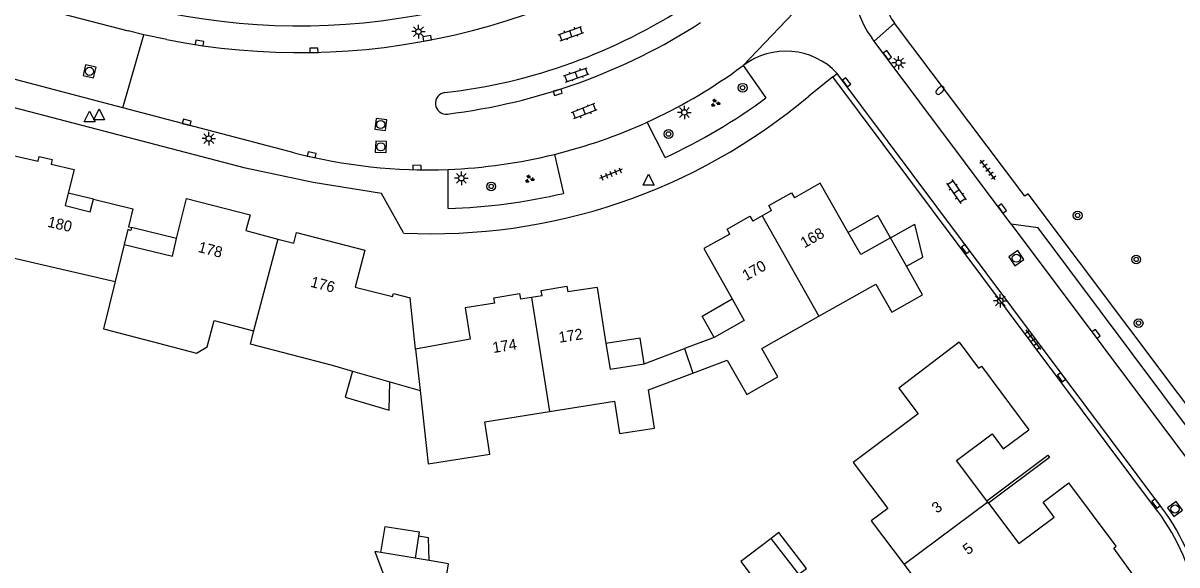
# Model space of a CAD drawing. Extents: x 131000 to 133013, y 393000 to 396501.
# Drawn here: x 131350.9 to 131456.8, y 395059.9 to 395109.7 of the extents above; entities that cross this region are included whole.
import ezdxf

# ---------------------------------------------------------------- set-up
doc = ezdxf.new("R2010")
doc.units = 0
for name, color, linetype in [('gg-afsc-muur', 7, 'Continuous'), ('gg-anno-huisnummerreeks BGT', 7, 'Continuous'), ('gg-bbg-gedigitaliseerde bebouwing', 7, 'Continuous'), ('gg-bbg-gedigitaliseerde bijgebouw', 7, 'Continuous'), ('gg-bbg-hoofdgebouw', 7, 'Continuous'), ('gg-bbg-luifel en loopbrug', 7, 'Continuous'), ('gg-bbg-tussenscheiding', 7, 'Continuous'), ('gg-knt-verharding', 7, 'Continuous'), ('gg-knt-verharding nz', 7, 'Continuous'), ('gt-grn-weggrens', 7, 'Continuous'), ('gt-symb-boom', 7, 'Continuous'), ('gt-symb-brandkraan', 7, 'Continuous'), ('gt-symb-groenvak', 7, 'Continuous'), ('gt-symb-klinker verharding', 7, 'Continuous'), ('gt-symb-kolk', 7, 'Continuous'), ('gt-symb-lichtmast', 7, 'Continuous'), ('gt-symb-rioolschacht', 7, 'Continuous'), ('gt-symb-tegel verharding', 7, 'Continuous'), ('gt-symb-waterafsluiter', 7, 'Continuous')]:
    doc.layers.add(name, color=color, linetype=linetype)

# ---------------------------------------------------------------- blocks, each defined once
blk = doc.blocks.new('gt0-KOLK')
at = {"layer": 'gt-symb-kolk'}
blk.add_lwpolyline([(0, 0), (0.37, 0), (0.37, 0.4), (-0.38, 0.4), (-0.38, 0), (0, 0)], dxfattribs=at)
blk = doc.blocks.new('gt0-LMAST')
at = {"layer": 'gt-symb-lichtmast'}
for p, q in [((-0.18, 0.17), (-0.45, 0.44)), ((-0.01, 0.25), (-0.01, 0.62)), ((0.17, 0.17), (0.44, 0.44)), ((-0.26, 0), (-0.63, 0)), ((-0.18, -0.18), (-0.45, -0.45)), ((-0.01, -0.25), (-0.01, -0.63)), ((0.44, -0.45), (0.17, -0.18)), ((0.24, 0), (0.62, 0))]:
    blk.add_line(p, q, dxfattribs=at)
blk.add_circle((-0.01, 0), 0.25, dxfattribs=at)
blk = doc.blocks.new('gt0-BR')
at = {"layer": 'gt-symb-brandkraan'}
for centre, radius, start, end in [((-0.24, 0), 0.206, 107.5669, 252.4331), ((0.6, -2.66), 3, 106.892, 107.5669), ((0, -0.69), 0.938, 73.108, 106.892), ((-0.6, -2.66), 3, 72.4331, 73.108), ((0.24, 0), 0.206, 287.567, 72.4331), ((0.6, 2.66), 3, 252.4331, 253.108), ((0, 0.69), 0.938, 253.108, 286.8921), ((-0.6, 2.66), 3, 286.8921, 287.567)]:
    blk.add_arc(centre, radius, start, end, dxfattribs=at)
blk = doc.blocks.new('gt0-KL1')
at = {"layer": 'gt-symb-klinker verharding'}
for p, q in [((-1.15, 0.3), (1.15, 0.3)), ((-1, -0.3), (-1, 0.3)), ((-0.5, 0.3), (-0.5, 0.45)), ((0, -0.3), (0, 0.3)), ((0.5, 0.3), (0.5, 0.45)), ((1, -0.3), (1, 0.3)), ((-1.15, -0.3), (1.15, -0.3)), ((-0.5, -0.45), (-0.5, -0.3)), ((0.5, -0.45), (0.5, -0.3))]:
    blk.add_line(p, q, dxfattribs=at)
blk = doc.blocks.new('gt0-GRVAK')
at = {"layer": 'gt-symb-groenvak'}
for p, q in [((-0.11, 0.19), (-0.23, 0.24)), ((-0.18, 0.15), (0.09, 0.15)), ((-0.09, 0.21), (-0.16, 0.32)), ((-0.05, 0.21), (-0.05, 0.39)), ((0, 0.21), (0.06, 0.32)), ((0.02, 0.19), (0.13, 0.24)), ((0.26, -0.05), (0.2, 0.06)), ((0.31, -0.05), (0.31, 0.13)), ((0.35, -0.05), (0.41, 0.06)), ((-0.24, -0.23), (-0.36, -0.18)), ((-0.32, -0.26), (-0.05, -0.26)), ((-0.23, -0.21), (-0.29, -0.09)), ((-0.18, -0.2), (-0.18, -0.02)), ((-0.14, -0.21), (-0.07, -0.09)), ((-0.12, -0.23), (0, -0.18)), ((0.24, -0.07), (0.12, -0.02)), ((0.17, -0.11), (0.44, -0.11)), ((0.37, -0.07), (0.49, -0.02))]:
    blk.add_line(p, q, dxfattribs=at)
blk = doc.blocks.new('gt0-BOOM')
at = {"layer": 'gt-symb-boom'}
for radius in [0.4, 0.2]:
    blk.add_circle((0, 0), radius, dxfattribs=at)
blk = doc.blocks.new('gt0-WAFSL')
at = {"layer": 'gt-symb-waterafsluiter'}
for p, q in [((-0.5, -0.33), (0, 0.67)), ((0, 0.67), (0.5, -0.33)), ((0.5, -0.33), (-0.5, -0.33))]:
    blk.add_line(p, q, dxfattribs=at)
blk = doc.blocks.new('gt0-TEG1')
at = {"layer": 'gt-symb-tegel verharding'}
for p, q in [((-1.12, 0), (1.12, 0)), ((-0.9, -0.25), (-0.9, 0.25)), ((-0.45, -0.25), (-0.45, 0.25)), ((0, -0.25), (0, 0.25)), ((0.45, -0.25), (0.45, 0.25)), ((0.9, -0.25), (0.9, 0.25))]:
    blk.add_line(p, q, dxfattribs=at)
blk = doc.blocks.new('gt0-RS')
at = {"layer": 'gt-symb-rioolschacht'}
blk.add_lwpolyline([(-0.5, -0.5), (0.5, -0.5), (0.5, 0.5), (-0.5, 0.5)], close=True, dxfattribs=at)
blk.add_circle((0, 0), 0.375, dxfattribs=at)

msp = doc.modelspace()

# ---------------------------------------------------------------- linework, layer by layer
at = {"layer": 'gg-afsc-muur'}
msp.add_lwpolyline([(131439.36, 395065.83), (131444.96, 395070.02), (131445.12, 395069.81), (131439.52, 395065.61)], dxfattribs=at)
at = {"layer": 'gg-bbg-gedigitaliseerde bebouwing'}
for p, q in [((131368.4, 395082.39), (131372.04, 395081.44)), ((131412.36, 395077.55), (131415.53, 395078.74)), ((131381.12, 395077.74), (131384.54, 395076.76)), ((131408.28, 395076.01), (131412.36, 395077.55)), ((131384.54, 395076.76), (131387.34, 395075.95)), ((131387.34, 395075.95), (131388.07, 395069.24)), ((131431.78, 395059.97), (131434.81, 395055.95))]:
    msp.add_line(p, q, dxfattribs=at)
for points in [[(131346.59, 395089.44), (131346.46, 395088.95), (131359.33, 395085.96)], [(131359.33, 395085.96), (131358.26, 395081.63), (131362.73, 395080.46)], [(131423.94, 395082.79), (131429.17, 395085.74), (131430.63, 395083.17), (131433.45, 395084.76)], [(131415.53, 395078.74), (131417.31, 395075.59), (131420.16, 395077.21), (131418.69, 395079.83), (131423.94, 395082.79)], [(131362.73, 395080.46), (131366.8, 395079.4), (131367.77, 395079.98), (131368.4, 395082.39)], [(131372.04, 395081.44), (131371.73, 395080.25), (131379.25, 395078.28), (131381.12, 395077.74)], [(131436.82, 395080.39), (131431.27, 395076.19), (131433.06, 395073.81), (131427.1, 395069.35), (131430.27, 395065.11), (131428.75, 395064), (131431.78, 395059.97)], [(131399.21, 395074.03), (131405.16, 395074.97), (131405.63, 395072), (131408.85, 395072.49), (131408.28, 395076.01)], [(131388.07, 395069.24), (131393.74, 395070.12), (131393.27, 395073.09), (131399.21, 395074.03)]]:
    msp.add_lwpolyline(points, dxfattribs=at)
at = {"layer": 'gg-bbg-gedigitaliseerde bijgebouw'}
for p, q in [((131430.51, 395089.99), (131432.74, 395091.24)), ((131383.72, 395061.07), (131384.11, 395063.47)), ((131387.19, 395062.58), (131386.86, 395060.55)), ((131422.09, 395059.08), (131419.56, 395062.38)), ((131388.15, 395060.34), (131386.86, 395060.55)), ((131389.94, 395060.04), (131388.15, 395060.34))]:
    msp.add_line(p, q, dxfattribs=at)
for points in [[(131431.98, 395087.37), (131433.47, 395088.21), (131432.74, 395091.24)], [(131384.11, 395063.47), (131387.25, 395062.97), (131387.19, 395062.58)], [(131419.56, 395062.38), (131416.76, 395060.24), (131419.29, 395056.93), (131422.09, 395059.08)], [(131383.72, 395061.07), (131383.16, 395061.16), (131388.02, 395048.25), (131389.94, 395060.04)]]:
    msp.add_lwpolyline(points, dxfattribs=at)
at = {"layer": 'gg-bbg-hoofdgebouw'}
for p, q in [((131419.6, 395092.49), (131418.74, 395092)), ((131418.74, 395092), (131417.86, 395091.51)), ((131360.49, 395090.74), (131360.15, 395089.38)), ((131360.55, 395091), (131360.81, 395090.93)), ((131433.45, 395084.76), (131431.98, 395087.37)), ((131403.59, 395085.43), (131400.9, 395085.01)), ((131403.59, 395085.43), (131404.39, 395080.27)), ((131386.91, 395079.77), (131386.41, 395084.47)), ((131394.17, 395083.97), (131391.46, 395083.55)), ((131397.56, 395084.5), (131396.54, 395084.34)), ((131398.52, 395084.65), (131397.56, 395084.5)), ((131415.98, 395084.37), (131417.08, 395082.4)), ((131417.08, 395082.4), (131414.33, 395080.84)), ((131414.33, 395080.84), (131411.59, 395079.81)), ((131404.39, 395080.27), (131404.76, 395077.93)), ((131407.91, 395078.42), (131411.59, 395079.81)), ((131404.76, 395077.93), (131407.91, 395078.42)), ((131439.45, 395065.7), (131439.36, 395065.83)), ((131439.52, 395065.61), (131439.45, 395065.7))]:
    msp.add_line(p, q, dxfattribs=at)
for points in [[(131348.88, 395097.8), (131352.24, 395097.02), (131352.34, 395097.46), (131353.55, 395097.18), (131353.45, 395096.76), (131355.55, 395096.25), (131355.02, 395094.09)], [(131426.63, 395090.48), (131424.07, 395095), (131421.69, 395093.67)], [(131355.02, 395094.09), (131354.74, 395092.94), (131357.04, 395092.38), (131357.32, 395093.53)], [(131357.32, 395093.53), (131360.95, 395092.64), (131360.55, 395091)], [(131364.97, 395089.91), (131365.88, 395093.61), (131371.71, 395092.09), (131371.32, 395090.65), (131374.27, 395089.87)], [(131419.6, 395092.49), (131419.34, 395092.95), (131421.43, 395094.13), (131421.69, 395093.67)], [(131415.77, 395090.33), (131415.51, 395090.79), (131417.6, 395091.98), (131417.86, 395091.51)], [(131360.81, 395090.93), (131360.75, 395090.67), (131360.49, 395090.74)], [(131374.27, 395089.87), (131375.74, 395089.48), (131375.96, 395090.47), (131382.25, 395088.84), (131381.36, 395085.44), (131384.79, 395084.59), (131384.87, 395084.88), (131386.41, 395084.47)], [(131415.77, 395090.33), (131413.39, 395089), (131415.98, 395084.37)], [(131430.51, 395089.99), (131427.78, 395088.45), (131426.63, 395090.48)], [(131360.15, 395089.38), (131364.58, 395088.29), (131364.97, 395089.91)], [(131394.17, 395083.97), (131394.09, 395084.48), (131396.46, 395084.86), (131396.54, 395084.34)], [(131398.52, 395084.65), (131398.44, 395085.16), (131400.81, 395085.54), (131400.9, 395085.01)], [(131391.46, 395083.55), (131391.92, 395080.68), (131386.91, 395079.77)], [(131436.82, 395080.39), (131438.61, 395078.02), (131438.86, 395078.19), (131443.23, 395072.36)], [(131439.36, 395065.83), (131436.58, 395069.54), (131439.84, 395071.98), (131440.87, 395070.6), (131443.23, 395072.36)], [(131439.52, 395065.61), (131442.29, 395061.9), (131445.55, 395064.34), (131444.52, 395065.72), (131446.88, 395067.49)], [(131452.78, 395059.06), (131451.01, 395061.47), (131451.24, 395061.66), (131446.88, 395067.49)]]:
    msp.add_lwpolyline(points, dxfattribs=at)
at = {"layer": 'gg-bbg-luifel en loopbrug'}
for p, q in [((131357.32, 395093.53), (131355.02, 395094.09)), ((131364.97, 395089.91), (131360.81, 395090.93))]:
    msp.add_line(p, q, dxfattribs=at)
for points in [[(131430.51, 395089.99), (131429.36, 395092.02), (131426.63, 395090.48)], [(131414.33, 395080.84), (131413.21, 395082.8), (131415.98, 395084.37)], [(131407.91, 395078.42), (131407.54, 395080.76), (131404.39, 395080.27)], [(131381.12, 395077.74), (131380.43, 395075.34), (131384.49, 395074.17), (131384.54, 395076.76)], [(131388.15, 395060.34), (131388.08, 395062.44), (131387.19, 395062.58)], [(131422.09, 395059.08), (131422.81, 395059.62), (131420.27, 395062.93), (131419.56, 395062.38)]]:
    msp.add_lwpolyline(points, dxfattribs=at)
at = {"layer": 'gg-bbg-tussenscheiding'}
for p, q in [((131418.74, 395092), (131423.94, 395082.79)), ((131360.15, 395089.38), (131359.33, 395085.96)), ((131374.27, 395089.87), (131372.04, 395081.44)), ((131431.98, 395087.37), (131430.51, 395089.99)), ((131397.56, 395084.5), (131399.21, 395074.03)), ((131386.91, 395079.77), (131387.34, 395075.95)), ((131411.59, 395079.81), (131412.36, 395077.55)), ((131439.45, 395065.7), (131431.78, 395059.97)), ((131386.86, 395060.55), (131383.72, 395061.07))]:
    msp.add_line(p, q, dxfattribs=at)
at = {"layer": 'gg-knt-verharding'}
for p, q in [((131349.29, 395111.92), (131360.53, 395108.99)), ((131361.97, 395108.64), (131360.53, 395108.99)), ((131364.06, 395108.19), (131361.97, 395108.64)), ((131429.01, 395108.06), (131428.79, 395108.36)), ((131441.61, 395091.23), (131429.01, 395108.06)), ((131360.02, 395101.92), (131343.02, 395106.39)), ((131416.38, 395105.38), (131417, 395105.81)), ((131417, 395105.81), (131419.08, 395102.85)), ((131425.23, 395104.77), (131425.62, 395105.08)), ((131455.44, 395065.19), (131425.62, 395105.08)), ((131425.23, 395104.77), (131423.01, 395103.01)), ((131455.04, 395064.89), (131425.23, 395104.77)), ((131375.75, 395097.79), (131360.02, 395101.92)), ((131409.83, 395097.36), (131408.16, 395100.61)), ((131399.67, 395097.65), (131400.49, 395094.07)), ((131389.89, 395092.69), (131389.9, 395096.26))]:
    msp.add_line(p, q, dxfattribs=at)
for points in [[(131461.55, 395069.54), (131443.15, 395094.03), (131442.84, 395093.8), (131430.89, 395109.71)], [(131385.8, 395090.43), (131383.78, 395094.06), (131377.51, 395095.08), (131371.29, 395096.39), (131341.84, 395104.07)], [(131458.14, 395069.12), (131458.43, 395071.72), (131444.08, 395090.89), (131441.61, 395091.23)]]:
    msp.add_lwpolyline(points, dxfattribs=at)
for centre, radius, start, end in [((131376.23, 395169.83), 60.38, 255.3591, 305.1419), ((131376.26, 395170.07), 63.07, 258.8397, 307.3223), ((131435.44, 395113.32), 8.3, 145.3038, 216.7656), ((131435.61, 395113.26), 5.92, 146.5505, 216.9132), ((131383.8, 395154.23), 51.24, 276.499, 303.3652), ((131383.17, 395156.14), 55.19, 276.9243, 302.8071), ((131420.91, 395100.67), 6.46, 43.088, 127.233), ((131387.9, 395145.01), 48.81, 294.5307, 305.7054), ((131388.38, 395144.11), 53.75, 267.2515, 310.1184), ((131389.72, 395102.34), 0.994, 97.4012, 276.005), ((131388.31, 395144.23), 51.57, 294.6558, 306.6306), ((131387.96, 395144.93), 48.71, 283.9064, 294.5024), ((131388, 395144.92), 48.69, 255.4298, 272.2322), ((131387.98, 395144.93), 48.7, 272.2511, 283.8777), ((131388.32, 395146.04), 53.38, 271.6864, 283.1894), ((131439.36, 395053.2), 19.56, 341.9851, 36.7143), ((131439.37, 395053.2), 20.05, 341.9797, 36.7252)]:
    msp.add_arc(centre, radius, start, end, dxfattribs=at)
at = {"layer": 'gg-knt-verharding nz'}
msp.add_line((131441.61, 395091.23), (131458.14, 395069.12), dxfattribs=at)
at = {"layer": 'gt-grn-weggrens'}
for p, q in [((131428.62, 395118.05), (131417, 395105.81)), ((131430.89, 395109.71), (131429.01, 395108.06)), ((131360.02, 395101.92), (131361.97, 395108.64))]:
    msp.add_line(p, q, dxfattribs=at)

# ---------------------------------------------------------------- block references
at = {"layer": 'gt-symb-boom'}
for p in [(131416.94, 395103.77), (131410.13, 395099.52), (131393.85, 395094.71), (131447.7, 395092.04), (131453.08, 395088), (131453.3, 395082.15)]:
    msp.add_blockref('gt0-BOOM', p, dxfattribs=at)
at = {"layer": 'gt-symb-brandkraan', "rotation": 42.93289678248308}
msp.add_blockref('gt0-BR', (131435.06, 395103.53), dxfattribs=at)
at = {"layer": 'gt-symb-groenvak'}
for p in [(131414.42, 395102.36), (131397.35, 395095.38)]:
    msp.add_blockref('gt0-GRVAK', p, dxfattribs=at)
at = {"layer": 'gt-symb-klinker verharding'}
for p, rotation in [((131401.17, 395108.74), 19.39552832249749), ((131401.67, 395104.95), 19.268414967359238), ((131402.38, 395101.61), -158.41134772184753), ((131436.56, 395094.24), -54.895313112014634)]:
    msp.add_blockref('gt0-KL1', p, dxfattribs=dict(at, rotation=rotation))
at = {"layer": 'gt-symb-kolk'}
for p, rotation in [((131367.05, 395107.68), -8.45426172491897), ((131388.01, 395108.11), 10.48938981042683), ((131377.58, 395107.01), 0.973934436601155), ((131430.08, 395106.64), -53.62293247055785), ((131426.32, 395104.15), -53.33640752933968), ((131399.91, 395103.55), -165.3526247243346), ((131365.85, 395100.4), -14.591956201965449), ((131377.33, 395097.41), -12.535023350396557), ((131387.04, 395096.24), -1.4320961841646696), ((131440.62, 395092.55), -53.416578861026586), ((131437.58, 395089.08), 127.23665897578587), ((131449.24, 395081.03), -53.416578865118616), ((131446.38, 395077.3), 126.70953402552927), ((131455.05, 395065.71), 126.70953402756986)]:
    msp.add_blockref('gt0-KOLK', p, dxfattribs=dict(at, rotation=rotation))
at = {"layer": 'gt-symb-lichtmast'}
for p in [(131387.18, 395108.92), (131431.27, 395106.06), (131411.6, 395101.5), (131367.93, 395099.1), (131391.12, 395095.46), (131440.6, 395084.2)]:
    msp.add_blockref('gt0-LMAST', p, dxfattribs=at)
at = {"layer": 'gt-symb-rioolschacht'}
for p, rotation in [((131356.97, 395105.27), 167.11702052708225), ((131383.71, 395100.39), 172.99574075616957), ((131383.72, 395098.34), 177.36361810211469), ((131442.07, 395088.11), 124.40523428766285), ((131456.64, 395065.08), 125.85054811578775)]:
    msp.add_blockref('gt0-RS', p, dxfattribs=dict(at, rotation=rotation))
at = {"layer": 'gt-symb-tegel verharding'}
for p, rotation in [((131404.85, 395095.86), -158.15602307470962), ((131439.46, 395096.23), 126.86989764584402), ((131443.62, 395080.63), -52.6374693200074)]:
    msp.add_blockref('gt0-TEG1', p, dxfattribs=dict(at, rotation=rotation))
at = {"layer": 'gt-symb-waterafsluiter'}
for p in [(131357.85, 395101.15), (131356.98, 395100.96), (131408.3, 395095.15)]:
    msp.add_blockref('gt0-WAFSL', p, dxfattribs=at)

# ---------------------------------------------------------------- texts
at = {"layer": 'gg-anno-huisnummerreeks BGT'}
for s, rotation, p in [('180', 346.9, (131353.05, 395091.01)), ('168', 29.4, (131422.6, 395089.01)), ('178', 345.4, (131366.87, 395088.7)), ('170', 29.4, (131417.26, 395086.01)), ('176', 345.4, (131377.19, 395085.5)), ('172', 8.8, (131400.12, 395080.34)), ('174', 8.8, (131394.05, 395079.4)), ('3', 36.8, (131434.77, 395064.63)), ('5', 36.8, (131437.62, 395060.82))]:
    msp.add_text(s, height=1, rotation=rotation, dxfattribs=at).set_placement(p)

doc.saveas('drawing.dxf')
